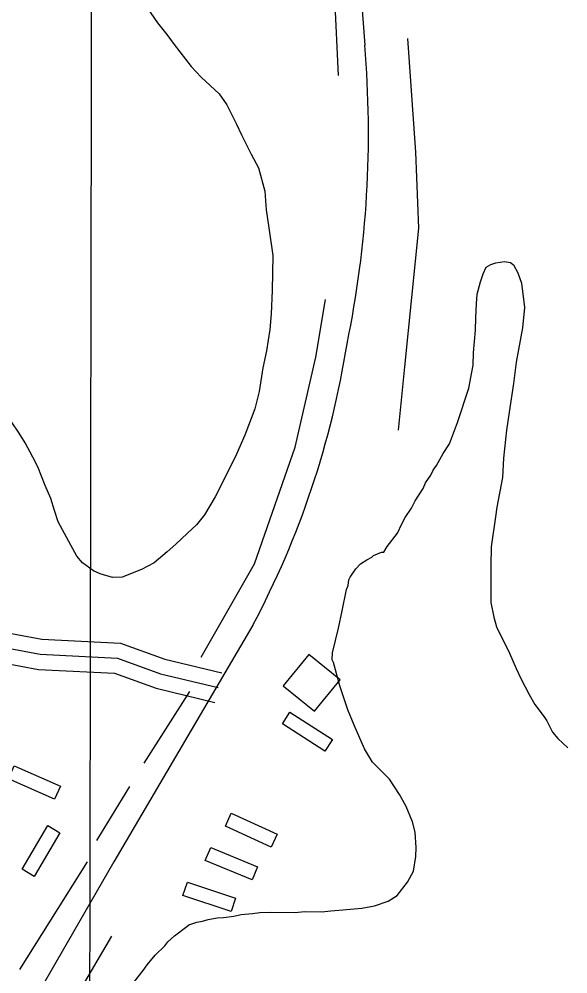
# Model space of a CAD drawing. Extents: x 3192986 to 3230865, y 867483 to 892886.
# Drawn here: x 3218054 to 3218596, y 887563 to 888507 of the extents above; entities that cross this region are included whole.
import ezdxf

# ---------------------------------------------------------------- set-up
doc = ezdxf.new("R2010")
doc.units = 0
for name, color, linetype in [('V-BLDG-OTLN', 7, 'Continuous'), ('V-GRID-MAJR', 7, 'Continuous'), ('V-ROAD-CNTR', 7, 'Continuous'), ('V-SITE-VEGE', 7, 'Continuous'), ('V-TOPO-SHOR', 7, 'Continuous')]:
    doc.layers.add(name, color=color, linetype=linetype)

msp = doc.modelspace()

# ---------------------------------------------------------------- linework, layer by layer
at = {"layer": 'V-BLDG-OTLN'}
for points in [[(3218346.094263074, 887823.0740501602), (3218371.421750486, 887854.03399818), (3218340.4618024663, 887879.3614855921), (3218315.134315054, 887848.4015375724)], [(3218321.7478011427, 887822.2988493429), (3218363.8587169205, 887795.3419032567), (3218356.310732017, 887783.5509268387), (3218314.1998162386, 887810.5088729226)], [(3218089.0982135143, 887736.1829595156), (3218043.3560580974, 887756.372730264), (3218049.0088367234, 887769.1811602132), (3218094.7509921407, 887748.9913894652)], [(3218263.658238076, 887722.239408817), (3218309.117147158, 887701.4214504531), (3218303.288158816, 887688.6924759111), (3218257.8282497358, 887709.511434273)], [(3218056.855849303, 887666.9696383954), (3218082.2477985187, 887710.0425522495), (3218094.307774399, 887702.9325664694), (3218068.915825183, 887659.8596526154)], [(3218243.403476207, 887688.4975953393), (3218289.572383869, 887669.3026337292), (3218284.1983946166, 887656.3756595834), (3218238.0294869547, 887675.5696211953)], [(3218220.335522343, 887654.0686641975), (3218267.820427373, 887638.4096955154), (3218263.435436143, 887625.1137221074), (3218215.951531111, 887640.7726907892)]]:
    msp.add_lwpolyline(points, close=True, dxfattribs=at)
at = {"layer": 'V-GRID-MAJR'}
msp.add_spline([(3218098.305, 872881.337), (3218108.882, 878940.914), (3218119.463, 885003.5750000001), (3218130.045, 891066.2810000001), (3218130.0500000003, 891069.3200000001)], degree=3, dxfattribs=at)
at = {"layer": 'V-ROAD-CNTR'}
for points in [[(3218295.7603714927, 889863.551245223), (3218332.4422981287, 889331.015310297), (3218368.908225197, 888833.0073063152), (3218395.666171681, 888481.7850087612)], [(3217780.215402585, 888251.3934695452), (3217799.8183633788, 888171.9636284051), (3217847.730267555, 888018.664935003), (3217862.573237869, 887983.8320046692), (3217880.8262013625, 887962.2390478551), (3217905.0241529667, 887938.9020945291), (3217933.211096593, 887916.0561402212), (3217975.178012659, 887900.3691715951), (3218023.413916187, 887889.061194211), (3218074.7908134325, 887879.3942135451), (3218151.2326605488, 887875.711220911), (3218193.7135755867, 887860.158252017), (3218250.7984614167, 887846.489279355)], [(3217794.778373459, 888254.987462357), (3217814.2713344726, 888176.0016203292), (3217861.823239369, 888023.854924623), (3217875.487212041, 887991.7899887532), (3217891.7881794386, 887972.5060273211), (3217914.971133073, 887950.148072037), (3217940.755081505, 887929.2501138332), (3217979.5330039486, 887914.755142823), (3218026.5139099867, 887903.7411648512), (3218076.546809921, 887894.3271836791), (3218154.240654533, 887890.5831911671), (3218198.053566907, 887874.543223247), (3218254.2914544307, 887861.077250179)], [(3217765.6524317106, 888247.7994767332), (3217785.365392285, 888167.925636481), (3217833.6372957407, 888013.4749453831), (3217849.6592636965, 887975.8740205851), (3217869.8642232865, 887951.9720683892), (3217895.0771728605, 887927.6561170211), (3217925.667111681, 887902.862166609), (3217970.823021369, 887885.9832003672), (3218020.3139223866, 887874.3812235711), (3218073.0348169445, 887864.4612434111), (3218148.224666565, 887860.8392506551), (3218189.3735842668, 887845.773280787), (3218247.305468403, 887831.901308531)], [(3218284.972393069, 887908.096156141), (3218147.508667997, 887674.096624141)], [(3218147.508667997, 887674.096624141), (3217536.742889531, 886614.1177441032)]]:
    msp.add_lwpolyline(points, dxfattribs=at)
for centre, radius, start, end in [((3217363.912702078, 888394.7416684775), 1035.4186424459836, 348.40083368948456, 4.822308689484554), ((3217498.542771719, 888326.1829031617), 890.6559814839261, 332.00370511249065, 350.9806523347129)]:
    msp.add_arc(centre, radius, start, end, dxfattribs=at)
at = {"layer": 'V-SITE-VEGE'}
for p, q in [((3218177.734, 888522.9419999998), (3218190.8060000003, 888503.7479999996)), ((3218190.806, 888503.7479999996), (3218200.102, 888492.4309999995)), ((3218200.102, 888492.4309999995), (3218207.186, 888482.2659999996)), ((3218207.1860000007, 888482.2659999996), (3218224.1230000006, 888460.7749999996)), ((3218224.1230000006, 888460.7749999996), (3218233.9860000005, 888450.0059999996)), ((3218233.9860000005, 888450.0059999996), (3218251.5660000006, 888433.5259999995)), ((3218251.566, 888433.5259999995), (3218259.199, 888422.7929999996)), ((3218259.1990000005, 888422.7929999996), (3218268.923, 888403.6559999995)), ((3218268.923, 888403.6559999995), (3218273.764, 888392.9719999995)), ((3218273.764, 888392.9719999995), (3218283.488, 888373.8329999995)), ((3218283.488, 888373.8329999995), (3218290.515, 888360.3219999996)), ((3218290.515, 888360.3219999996), (3218296.823, 888337.3359999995)), ((3218296.823, 888337.3359999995), (3218298.1890000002, 888318.8969999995)), ((3218298.1890000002, 888318.8969999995), (3218300.6770000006, 888300.9979999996)), ((3218300.6770000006, 888300.9979999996), (3218304.6810000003, 888273.5849999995)), ((3218304.681, 888273.5849999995), (3218304.097, 888238.9949999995)), ((3218512.8400000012, 888255.476999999), (3218515.744000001, 888262.126999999)), ((3218515.744000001, 888262.126999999), (3218520.253000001, 888264.8409999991)), ((3218520.253000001, 888264.8409999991), (3218525.302000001, 888266.4299999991)), ((3218525.302000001, 888266.4299999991), (3218533.699000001, 888267.961999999)), ((3218533.699000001, 888267.961999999), (3218539.818000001, 888266.7409999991)), ((3218539.818000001, 888266.7409999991), (3218542.568000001, 888264.4659999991)), ((3218542.568000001, 888264.4659999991), (3218546.902000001, 888256.5789999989)), ((3218509.919000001, 888247.712999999), (3218512.8400000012, 888255.476999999)), ((3218546.902000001, 888256.5789999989), (3218550.638000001, 888246.471999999)), ((3218506.923000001, 888235.488999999), (3218509.919000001, 888247.712999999)), ((3218550.638000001, 888246.471999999), (3218553.581000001, 888222.4239999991)), ((3218304.097, 888238.9949999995), (3218303.1550000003, 888216.1309999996)), ((3218506.206000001, 888226.011999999), (3218506.923000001, 888235.488999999)), ((3218505.414000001, 888212.0759999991), (3218506.206000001, 888226.011999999)), ((3218553.581000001, 888222.4239999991), (3218551.569000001, 888202.3679999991)), ((3218303.1550000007, 888216.1309999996), (3218301.7770000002, 888200.5269999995)), ((3218505.207000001, 888199.7999999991), (3218505.414000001, 888212.0759999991)), ((3218551.569000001, 888202.3679999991), (3218545.417000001, 888168.430999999)), ((3218301.7770000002, 888200.5269999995), (3218298.629, 888179.3749999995)), ((3218503.157000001, 888177.513999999), (3218505.207000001, 888199.7999999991)), ((3218298.629, 888179.3749999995), (3218295, 888162.6939999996)), ((3218502.952000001, 888165.2379999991), (3218503.1570000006, 888177.513999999)), ((3218498.659000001, 888142.4319999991), (3218502.952000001, 888165.2379999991)), ((3218545.417000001, 888168.430999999), (3218542.829000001, 888147.268999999)), ((3218295, 888162.6939999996), (3218291.258, 888139.3209999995)), ((3218542.829000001, 888147.268999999), (3218538.444000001, 888118.881999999)), ((3218291.258, 888139.3209999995), (3218287.062, 888122.0909999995)), ((3218487.487000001, 888108.5759999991), (3218498.659000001, 888142.4319999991)), ((3218287.062, 888122.0909999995), (3218277.137, 888096.0279999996)), ((3218538.444000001, 888118.881999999), (3218535.912000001, 888101.0659999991)), ((3218053.948, 888098.1109999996), (3218046.326, 888109.4009999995)), ((3218479.320000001, 888087.5079999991), (3218487.487000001, 888108.5759999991)), ((3218535.912000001, 888101.0659999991), (3218532.652000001, 888073.2169999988)), ((3218059.9270000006, 888088.5239999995), (3218053.9480000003, 888098.1109999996)), ((3218277.137, 888096.0279999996), (3218269.007, 888077.1899999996)), ((3218067.502, 888074.4439999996), (3218059.9270000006, 888088.5239999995)), ((3218473.022000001, 888078.1259999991), (3218479.320000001, 888087.5079999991)), ((3218072.366, 888064.8759999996), (3218067.502, 888074.4439999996)), ((3218269.007, 888077.1899999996), (3218255.723, 888050.6279999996)), ((3218466.680000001, 888065.9569999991), (3218473.022000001, 888078.1259999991)), ((3218532.652000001, 888073.2169999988), (3218531.775000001, 888054.2589999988)), ((3218079.8640000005, 888046.3329999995), (3218072.366, 888064.8759999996)), ((3218460.941000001, 888056.5689999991), (3218463.2580000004, 888061.5499999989)), ((3218463.258000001, 888061.5499999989), (3218466.680000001, 888065.9569999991)), ((3218455.789000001, 888048.839999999), (3218460.941000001, 888056.5689999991)), ((3218531.775000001, 888054.2589999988), (3218526.256000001, 888024.773999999)), ((3218085.227, 888033.4079999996), (3218079.8640000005, 888046.3329999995)), ((3218255.723, 888050.6279999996), (3218247.648, 888035.1389999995)), ((3218445.446000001, 888031.1579999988), (3218453.462000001, 888043.295999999)), ((3218453.462000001, 888043.295999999), (3218455.789000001, 888048.839999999)), ((3218088.934, 888021.6259999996), (3218085.227, 888033.4079999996)), ((3218247.6480000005, 888035.1389999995), (3218237.308, 888017.4539999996)), ((3218435.679000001, 888014.5789999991), (3218441.977000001, 888023.9609999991)), ((3218441.977000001, 888023.9609999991), (3218445.4460000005, 888031.1579999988)), ((3218526.256000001, 888024.773999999), (3218524.980000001, 888015.307999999)), ((3218092.651, 888010.4029999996), (3218088.934, 888021.6259999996)), ((3218237.308, 888017.4539999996), (3218229.3290000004, 888007.5439999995)), ((3218432.228000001, 888008.4979999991), (3218435.679000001, 888014.5789999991)), ((3218524.980000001, 888015.307999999), (3218520.577000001, 887985.8069999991)), ((3218105.0990000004, 887987.3139999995), (3218092.651, 888010.4029999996)), ((3218229.3290000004, 888007.5439999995), (3218220.2600000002, 887999.3249999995)), ((3218428.163000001, 887999.0819999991), (3218432.228000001, 888008.4979999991)), ((3218220.2600000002, 887999.3249999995), (3218208.9140000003, 887988.3539999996)), ((3218417.8940000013, 887985.859999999), (3218428.163000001, 887999.0819999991)), ((3218111.057, 887976.6089999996), (3218105.099, 887987.3139999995)), ((3218208.9140000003, 887988.3539999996), (3218200.413, 887980.6869999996)), ((3218414.456000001, 887980.3359999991), (3218417.8940000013, 887985.859999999)), ((3218520.577000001, 887985.8069999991), (3218520.260000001, 887966.8359999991)), ((3218116.5230000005, 887969.8179999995), (3218111.0570000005, 887976.6089999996)), ((3218200.4130000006, 887980.6869999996), (3218187.3960000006, 887969.7439999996)), ((3218402.655000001, 887975.5129999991), (3218404.355000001, 887977.1599999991)), ((3218404.355000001, 887977.1599999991), (3218412.223000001, 887980.376999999)), ((3218412.223000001, 887980.376999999), (3218414.456000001, 887980.3359999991)), ((3218127.5490000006, 887961.8229999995), (3218116.5230000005, 887969.8179999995)), ((3218187.3960000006, 887969.7439999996), (3218175.0100000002, 887963.2539999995)), ((3218386.836000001, 887964.0609999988), (3218391.383000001, 887969.006999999)), ((3218391.383000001, 887969.006999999), (3218397.586000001, 887972.807999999)), ((3218397.586000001, 887972.807999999), (3218402.6550000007, 887975.5129999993)), ((3218520.260000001, 887966.8359999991), (3218520.4130000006, 887942.837999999)), ((3218134.197, 887958.9209999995), (3218127.5490000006, 887961.8229999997)), ((3218146.4160000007, 887955.3649999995), (3218134.197, 887958.9209999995)), ((3218175.0100000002, 887963.2539999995), (3218155.9080000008, 887955.7649999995)), ((3218381.116000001, 887955.7849999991), (3218386.8360000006, 887964.0609999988)), ((3218155.9080000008, 887955.7649999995), (3218146.4160000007, 887955.3649999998)), ((3218377.561000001, 887943.5689999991), (3218379.302000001, 887947.4459999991)), ((3218379.302000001, 887947.4459999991), (3218379.953000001, 887953.013999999)), ((3218379.953000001, 887953.013999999), (3218381.116000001, 887955.7849999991)), ((3218373.299000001, 887922.432999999), (3218377.561000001, 887943.5689999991)), ((3218520.413000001, 887942.837999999), (3218520.206000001, 887930.5639999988)), ((3218520.206000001, 887930.5639999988), (3218523.309000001, 887916.0029999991)), ((3218369.662000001, 887905.194999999), (3218373.299000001, 887922.432999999)), ((3218523.309000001, 887916.0029999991), (3218525.939000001, 887906.4709999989)), ((3218363.669000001, 887880.741999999), (3218369.662000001, 887905.194999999)), ((3218525.939000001, 887906.4709999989), (3218538.8960000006, 887880.5819999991)), ((3218363.557000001, 887874.0469999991), (3218363.669000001, 887880.741999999)), ((3218364.626000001, 887871.238999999), (3218363.557000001, 887874.0469999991)), ((3218538.896000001, 887880.5819999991), (3218545.337000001, 887865.4069999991)), ((3218370.936000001, 887848.2529999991), (3218364.626000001, 887871.238999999)), ((3218545.337000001, 887865.4069999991), (3218550.179000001, 887854.721999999)), ((3218550.179000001, 887854.721999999), (3218558.2950000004, 887839.5179999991)), ((3218378.909000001, 887824.6779999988), (3218370.936000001, 887848.2529999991)), ((3218558.295000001, 887839.5179999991), (3218563.714000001, 887829.9399999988)), ((3218385.350000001, 887809.5029999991), (3218378.909000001, 887824.6779999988)), ((3218563.714000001, 887829.9399999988), (3218572.9910000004, 887817.5059999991)), ((3218572.991000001, 887817.5059999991), (3218575.7150000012, 887813.552999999)), ((3218395.557000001, 887785.8929999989), (3218385.350000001, 887809.5029999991)), ((3218575.7150000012, 887813.552999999), (3218581.108000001, 887802.3019999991)), ((3218581.108000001, 887802.3019999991), (3218586.582000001, 887796.0719999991)), ((3218586.582000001, 887796.0719999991), (3218596.4760000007, 887786.974999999)), ((3218403.151000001, 887772.9289999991), (3218395.557000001, 887785.8929999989)), ((3218416.324000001, 887759.8729999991), (3218403.151000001, 887772.9289999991)), ((3218420.164000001, 887755.9019999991), (3218416.324000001, 887759.8729999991)), ((3218429.953000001, 887740.6689999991), (3218420.164000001, 887755.9019999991)), ((3218436.449000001, 887728.837999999), (3218429.953000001, 887740.6689999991)), ((3218442.890000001, 887713.6639999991), (3218436.449000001, 887728.837999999)), ((3218445.512000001, 887703.5759999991), (3218442.890000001, 887713.6639999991)), ((3218446.376000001, 887688.493999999), (3218445.5120000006, 887703.5759999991)), ((3218446.226000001, 887679.5669999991), (3218446.376000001, 887688.493999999)), ((3218443.748000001, 887665.0979999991), (3218446.226000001, 887679.5669999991)), ((3218437.981000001, 887654.0349999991), (3218443.748000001, 887665.0979999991)), ((3218427.712000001, 887640.814999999), (3218437.981000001, 887654.0349999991)), ((3218418.693000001, 887635.385999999), (3218427.712000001, 887640.814999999)), ((3218362.166000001, 887625.7329999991), (3218373.901000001, 887626.6529999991)), ((3218373.901000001, 887626.6529999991), (3218392.909000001, 887628.5659999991)), ((3218392.909000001, 887628.5659999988), (3218405.219000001, 887630.5889999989)), ((3218405.219000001, 887630.5889999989), (3218418.693000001, 887635.385999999)), ((3218235.317000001, 887615.591999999), (3218240.925000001, 887617.172999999)), ((3218240.925000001, 887617.172999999), (3218249.879000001, 887618.6969999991)), ((3218249.879000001, 887618.6969999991), (3218256.025000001, 887619.1489999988)), ((3218256.025000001, 887619.1489999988), (3218266.095000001, 887620.653999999)), ((3218266.095000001, 887620.653999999), (3218273.375000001, 887622.2069999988)), ((3218273.375000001, 887622.2069999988), (3218284.5530000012, 887623.1349999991)), ((3218284.5530000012, 887623.1349999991), (3218291.824000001, 887624.1279999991)), ((3218291.824000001, 887624.1279999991), (3218302.434000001, 887624.5089999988)), ((3218302.434000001, 887624.508999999), (3218326.9820000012, 887624.0929999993)), ((3218326.9820000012, 887624.0929999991), (3218335.927000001, 887625.059999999)), ((3218335.927000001, 887625.059999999), (3218353.223000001, 887624.768999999)), ((3218353.223000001, 887624.768999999), (3218362.166000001, 887625.7329999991)), ((3218207.727000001, 887600.988999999), (3218219.603000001, 887610.2749999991)), ((3218219.603000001, 887610.2749999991), (3218221.862000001, 887611.910999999)), ((3218221.862000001, 887611.910999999), (3218229.718000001, 887614.5719999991)), ((3218229.718000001, 887614.5719999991), (3218235.317000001, 887615.591999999)), ((3218200.927000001, 887594.9639999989), (3218207.727000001, 887600.988999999)), ((3218188.4280000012, 887581.780999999), (3218198.072000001, 887591.1079999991)), ((3218198.072000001, 887591.1079999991), (3218200.927000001, 887594.9639999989)), ((3218180.457000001, 887572.427999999), (3218188.4280000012, 887581.780999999)), ((3218176.460000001, 887566.9169999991), (3218180.457000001, 887572.427999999)), ((3218167.903000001, 887555.898999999), (3218176.460000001, 887566.9169999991))]:
    msp.add_line(p, q, dxfattribs=at)
at = {"layer": 'V-TOPO-SHOR'}
for p, q in [((3218369.784375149, 888451.5678787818), (3218363.814531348, 888571.1966674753)), ((3218177.540765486, 887771.7158400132), (3218222.849673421, 887842.6585565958)), ((3218163.038428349, 887748.6572780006), (3218130.3950950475, 887695.4371658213)), ((3218121.2635815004, 887674.1107683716), (3218054.1924513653, 887567.6879770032)), ((3218067.4919121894, 887467.6185552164), (3218145.531318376, 887600.7037016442))]:
    msp.add_line(p, q, dxfattribs=at)
for points in [[(3218437.9600822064, 888488.3791593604), (3218445.7841215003, 888375.8707918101), (3218448.6208629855, 888300.8884574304), (3218434.787278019, 888163.606796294), (3218428.8237327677, 888101.2028715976)], [(3218233.887681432, 887876.4587657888), (3218286.5436393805, 887968.7453128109), (3218326.9349814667, 888084.3519166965), (3218347.4357298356, 888173.3833304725), (3218356.915903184, 888230.398998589)]]:
    msp.add_lwpolyline(points, dxfattribs=at)

doc.saveas('drawing.dxf')
